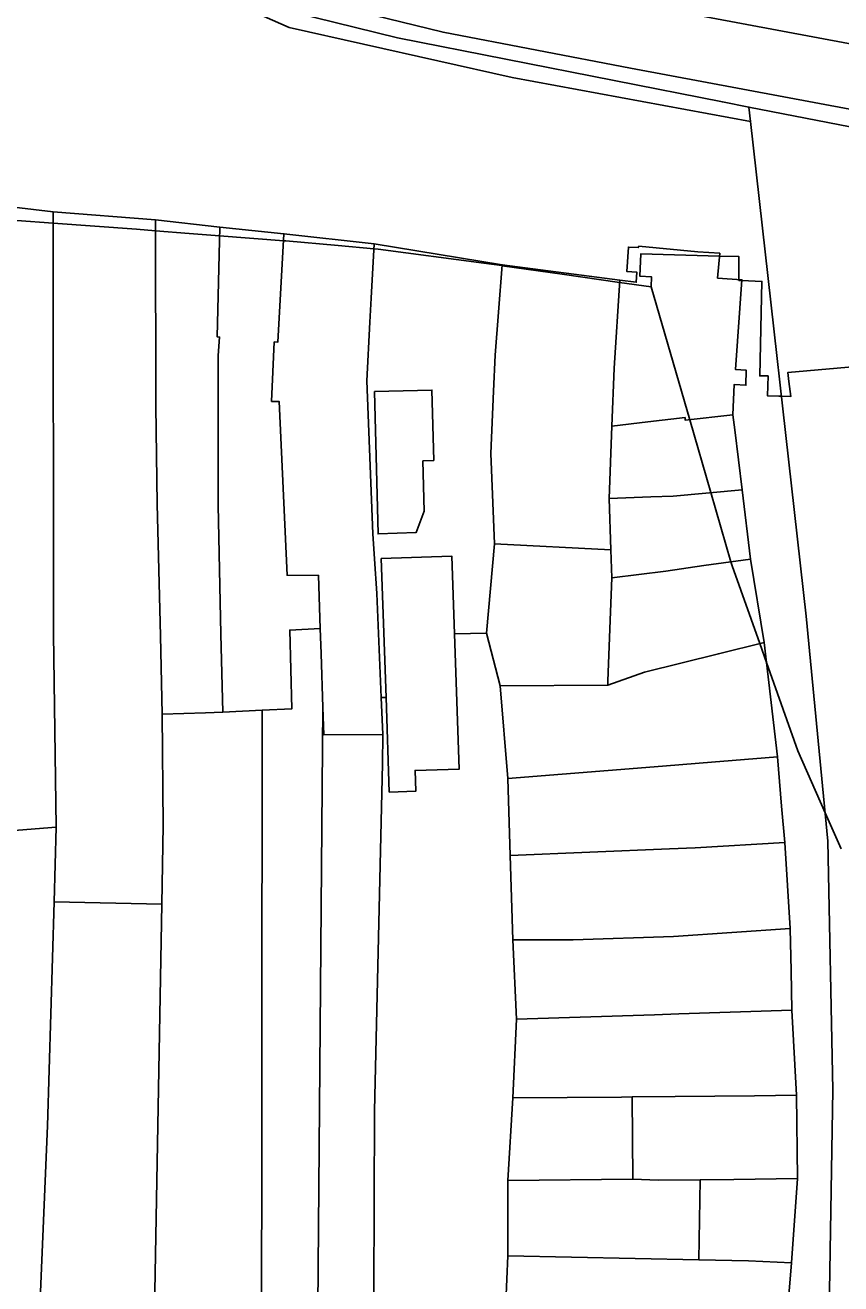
# Model space of a CAD drawing. Extents: x -521939 to -516426, y -1197857 to -1189551.
# Drawn here: x -519882.8 to -519786.6, y -1191951 to -1191802.6 of the extents above; entities that cross this region are included whole.
import ezdxf

# ---------------------------------------------------------------- set-up
doc = ezdxf.new("R2010")
doc.units = 0
for name, color, linetype in [('95590013', 7, 'Continuous'), ('95640013', 7, 'Continuous'), ('95660013', 7, 'Continuous')]:
    doc.layers.add(name, color=color, linetype=linetype)

msp = doc.modelspace()

# ---------------------------------------------------------------- linework, layer by layer
at = {"layer": '95590013'}
for points in [[(-519814.05, -1191879.94), (-519814.07, -1191880.42), (-519826.76, -1191880.51), (-519828.37, -1191874.27), (-519827.43, -1191863.74), (-519813.7, -1191864.47), (-519813.59, -1191867.77), (-519813.82, -1191873.78)], [(-519851.56, -1191873.92), (-519847.97, -1191873.72), (-519847.85, -1191876.68), (-519847.66, -1191883.04), (-519848.69, -1192005.69), (-519854.92, -1192005.9), (-519854.83, -1191883.37), (-519851.33, -1191883.21)], [(-519866.6, -1191883.82), (-519861.5, -1191883.69), (-519859.45, -1191883.59), (-519854.83, -1191883.37), (-519854.92, -1192005.9), (-519868.44, -1192006.34), (-519866.66, -1191906.25), (-519866.49, -1191896.96)], [(-519840.63, -1191889.7), (-519841.56, -1191930.61), (-519841.86, -1192005.47), (-519848.69, -1192005.69), (-519847.66, -1191883.04), (-519847.53, -1191886.29), (-519840.6, -1191886.23)], [(-519879.34, -1191905.96), (-519880.11, -1191932.38), (-519881.64, -1191967.82), (-519882.57, -1192005.19), (-519889.6, -1192004.5), (-519895.18, -1192003.27), (-519893.85, -1191963.92), (-519892.75, -1191928.55), (-519891.95, -1191898.17), (-519879.09, -1191897.17)], [(-519866.66, -1191906.25), (-519868.44, -1192006.34), (-519882.57, -1192005.19), (-519881.64, -1191967.82), (-519880.11, -1191932.38), (-519879.34, -1191905.96)], [(-519825.87, -1191938.85), (-519825.26, -1191929.08), (-519812.45, -1191928.99), (-519811.21, -1191928.98), (-519811.11, -1191938.69)], [(-519825.86, -1191947.72), (-519825.87, -1191938.85), (-519811.11, -1191938.69), (-519808.1, -1191938.8), (-519803.16, -1191938.75), (-519803.34, -1191948.18)]]:
    msp.add_lwpolyline(points, close=True, dxfattribs=at)
msp.add_lwpolyline([(-519841.86, -1192005.47), (-519841.56, -1191930.61), (-519840.63, -1191889.7), (-519840.6, -1191886.23), (-519840.78, -1191881.89), (-519840.21, -1191881.87), (-519839.83, -1191893.03), (-519836.72, -1191892.93), (-519836.78, -1191890.47), (-519831.6, -1191890.34), (-519832.14, -1191874.35), (-519828.37, -1191874.27), (-519826.76, -1191880.51), (-519825.86, -1191891.43), (-519825.57, -1191900.49), (-519825.25, -1191910.46), (-519824.83, -1191919.81), (-519825.26, -1191929.08), (-519825.87, -1191938.85), (-519825.86, -1191947.72), (-519826.22, -1191955.98)], dxfattribs=at)
at = {"layer": '95640013'}
for points in [[(-519615.32, -1191846.99), (-519686.16, -1191833.74), (-519781.44, -1191815.36), (-519797.43, -1191812.24), (-519800.55, -1191811.63), (-519838.85, -1191804.06), (-519851.18, -1191801.06), (-519861.49, -1191796.98), (-519866.29, -1191794.43), (-519869.88, -1191792.53), (-519861.07, -1191794.34), (-519853.59, -1191797.77), (-519846.51, -1191800.23), (-519833.48, -1191803.41), (-519811.4, -1191807.64), (-519771.65, -1191815.09), (-519727.78, -1191823.29), (-519639.5, -1191840.22), (-519613.17, -1191845.14)], [(-519871.03, -1191794.26), (-519851.62, -1191802.83), (-519825.34, -1191808.76), (-519797.24, -1191813.93), (-519790.69, -1191872.27), (-519788.13, -1191898.81), (-519787.55, -1191928.14), (-519788.63, -1191994.63)], [(-519851.18, -1191801.06), (-519838.85, -1191804.06), (-519800.55, -1191811.63), (-519797.43, -1191812.24), (-519797.24, -1191813.93), (-519825.34, -1191808.76), (-519851.62, -1191802.83), (-519871.03, -1191794.26)], [(-519726.2, -1191815.87), (-519810.91, -1191800.03), (-519826.9, -1191797.04), (-519838.26, -1191794.65)], [(-519846.51, -1191800.23), (-519833.48, -1191803.41)], [(-519638.32, -1191832.75), (-519726.2, -1191815.87), (-519810.91, -1191800.03)], [(-519833.48, -1191803.41), (-519811.4, -1191807.64)], [(-519811.4, -1191807.64), (-519771.65, -1191815.09), (-519727.78, -1191823.29), (-519639.5, -1191840.22)], [(-519788.63, -1191994.63), (-519787.55, -1191928.14), (-519788.13, -1191898.81), (-519790.69, -1191872.27), (-519797.24, -1191813.93), (-519797.43, -1191812.24), (-519781.44, -1191815.36), (-519781.84, -1191817.42), (-519780.13, -1191839.83), (-519777.26, -1191839.95), (-519777.39, -1191854.74), (-519777.05, -1191861.35), (-519778.81, -1191861.51), (-519778.7, -1191863.57), (-519777.4, -1191878.33), (-519777.02, -1191887.04), (-519778.91, -1191887.19), (-519778.94, -1191897.21), (-519778.67, -1191906.48), (-519777, -1191906.55), (-519777.14, -1191915.84), (-519777.42, -1191927.06), (-519777.71, -1191938.09), (-519778.22, -1191956.26)], [(-519793.24, -1191958.55), (-519792.42, -1191948.53), (-519791.7, -1191938.6), (-519791.81, -1191928.79), (-519792.35, -1191918.76), (-519792.46, -1191914.09), (-519792.58, -1191909.1), (-519793.21, -1191898.99), (-519793.57, -1191894.67), (-519794.06, -1191888.87), (-519795.65, -1191875.39), (-519797.26, -1191865.55), (-519798.21, -1191857.36), (-519799.09, -1191850.3), (-519799.31, -1191848.53), (-519799.16, -1191844.95), (-519797.78, -1191845.05), (-519797.75, -1191843.28), (-519799.02, -1191843.18), (-519798.26, -1191832.6), (-519801.12, -1191832.4), (-519800.86, -1191829.48), (-519803.44, -1191829.29), (-519810.4, -1191828.64), (-519810.47, -1191828.81), (-519811.64, -1191828.75), (-519811.81, -1191831.63), (-519810.64, -1191831.71), (-519810.72, -1191832.9), (-519812.65, -1191832.65), (-519826.51, -1191830.83), (-519841.63, -1191828.37), (-519852.26, -1191827.17), (-519859.82, -1191826.39), (-519867.4, -1191825.52), (-519879.47, -1191824.6), (-519891.77, -1191823.12)]]:
    msp.add_lwpolyline(points, dxfattribs=at)
for points in [[(-519891.95, -1191898.17), (-519891.83, -1191884.84), (-519891.81, -1191863.94), (-519891.8, -1191857.09), (-519891.79, -1191840.52), (-519891.77, -1191823.12), (-519879.47, -1191824.6), (-519879.44, -1191874.36), (-519879.09, -1191897.17)], [(-519879.34, -1191905.96), (-519879.09, -1191897.17), (-519879.44, -1191874.36), (-519879.47, -1191824.6), (-519867.4, -1191825.52), (-519867.37, -1191847.52), (-519867.2, -1191859.06), (-519866.82, -1191874.6), (-519866.6, -1191883.82), (-519866.49, -1191896.96), (-519866.66, -1191906.25)], [(-519867.2, -1191859.06), (-519867.37, -1191847.52), (-519867.4, -1191825.52), (-519859.82, -1191826.39), (-519860.13, -1191839.33), (-519859.83, -1191839.36), (-519860, -1191841.55), (-519860.02, -1191859.17), (-519859.69, -1191874.4), (-519859.45, -1191883.59), (-519861.5, -1191883.69), (-519866.6, -1191883.82), (-519866.82, -1191874.6)], [(-519853.71, -1191846.95), (-519852.83, -1191846.95), (-519851.88, -1191867.46), (-519848.17, -1191867.48), (-519847.97, -1191873.72), (-519851.56, -1191873.92), (-519851.33, -1191883.21), (-519854.83, -1191883.37), (-519859.45, -1191883.59), (-519859.69, -1191874.4), (-519860.02, -1191859.17), (-519860, -1191841.55), (-519859.83, -1191839.36), (-519860.13, -1191839.33), (-519859.82, -1191826.39), (-519852.26, -1191827.17), (-519852.98, -1191839.97), (-519853.4, -1191839.93), (-519853.56, -1191843.48)], [(-519852.83, -1191846.95), (-519853.71, -1191846.95), (-519853.56, -1191843.48), (-519853.4, -1191839.93), (-519852.98, -1191839.97), (-519852.26, -1191827.17), (-519841.63, -1191828.37), (-519841.96, -1191834.77), (-519842.14, -1191837.6), (-519842.47, -1191844.54), (-519841.77, -1191862.57), (-519841.56, -1191865.5), (-519841.29, -1191869.61), (-519840.78, -1191881.89), (-519840.6, -1191886.23), (-519847.53, -1191886.29), (-519847.66, -1191883.04), (-519847.85, -1191876.68), (-519847.97, -1191873.72), (-519848.17, -1191867.48), (-519851.88, -1191867.46)], [(-519841.56, -1191865.5), (-519841.77, -1191862.57), (-519842.47, -1191844.54), (-519842.14, -1191837.6), (-519841.96, -1191834.77), (-519841.63, -1191828.37), (-519826.51, -1191830.83), (-519826.96, -1191836.43), (-519827.36, -1191841.48), (-519827.54, -1191845.73), (-519827.85, -1191853.08), (-519827.43, -1191863.74), (-519828.37, -1191874.27), (-519832.14, -1191874.35), (-519832.45, -1191865.22), (-519840.77, -1191865.48), (-519840.21, -1191881.87), (-519840.78, -1191881.89), (-519841.29, -1191869.61)], [(-519799.31, -1191848.53), (-519804.93, -1191849.17), (-519804.96, -1191848.86), (-519809.36, -1191849.36), (-519813.6, -1191849.86), (-519813.32, -1191843.04), (-519812.65, -1191832.65), (-519810.72, -1191832.9), (-519810.64, -1191831.71), (-519811.81, -1191831.63), (-519811.64, -1191828.75), (-519810.47, -1191828.81), (-519810.4, -1191828.64), (-519803.44, -1191829.29), (-519800.86, -1191829.48), (-519801.12, -1191832.4), (-519798.26, -1191832.6), (-519799.02, -1191843.18), (-519797.75, -1191843.28), (-519797.78, -1191845.05), (-519799.16, -1191844.95)], [(-519813.7, -1191864.47), (-519827.43, -1191863.74), (-519827.85, -1191853.08), (-519827.54, -1191845.73), (-519827.36, -1191841.48), (-519826.96, -1191836.43), (-519826.51, -1191830.83), (-519812.65, -1191832.65), (-519813.32, -1191843.04), (-519813.6, -1191849.86), (-519813.9, -1191858.39)], [(-519835.73, -1191859.89), (-519835.87, -1191853.97), (-519834.59, -1191853.9), (-519834.8, -1191845.61), (-519841.57, -1191845.8), (-519841.15, -1191862.57), (-519836.68, -1191862.43)], [(-519841.15, -1191862.57), (-519841.57, -1191845.8), (-519834.8, -1191845.61), (-519834.59, -1191853.9), (-519835.87, -1191853.97), (-519835.73, -1191859.89), (-519836.68, -1191862.43)], [(-519806.37, -1191858.12), (-519809, -1191858.21), (-519813.9, -1191858.39), (-519813.6, -1191849.86), (-519809.36, -1191849.36), (-519804.96, -1191848.86), (-519804.93, -1191849.17), (-519799.31, -1191848.53), (-519799.09, -1191850.3), (-519798.21, -1191857.36)], [(-519807.24, -1191866.96), (-519813.59, -1191867.77), (-519813.7, -1191864.47), (-519813.9, -1191858.39), (-519809, -1191858.21), (-519806.37, -1191858.12), (-519798.21, -1191857.36), (-519797.26, -1191865.55), (-519802.73, -1191866.32)], [(-519839.83, -1191893.03), (-519840.21, -1191881.87), (-519840.77, -1191865.48), (-519832.45, -1191865.22), (-519832.14, -1191874.35), (-519831.6, -1191890.34), (-519836.78, -1191890.47), (-519836.72, -1191892.93)], [(-519801.03, -1191876.72), (-519809.75, -1191878.88), (-519814.07, -1191880.42), (-519814.05, -1191879.94), (-519813.82, -1191873.78), (-519813.59, -1191867.77), (-519807.24, -1191866.96), (-519802.73, -1191866.32), (-519797.26, -1191865.55), (-519795.65, -1191875.39)], [(-519807.62, -1191889.96), (-519825.86, -1191891.43), (-519826.76, -1191880.51), (-519814.07, -1191880.42), (-519809.75, -1191878.88), (-519801.03, -1191876.72), (-519795.65, -1191875.39), (-519794.06, -1191888.87), (-519803.29, -1191889.61)], [(-519825.57, -1191900.49), (-519825.86, -1191891.43), (-519807.62, -1191889.96), (-519803.29, -1191889.61), (-519794.06, -1191888.87), (-519793.57, -1191894.67), (-519793.21, -1191898.99), (-519803.75, -1191899.6), (-519806.8, -1191899.72)], [(-519825.25, -1191910.46), (-519825.57, -1191900.49), (-519806.8, -1191899.72), (-519803.75, -1191899.6), (-519793.21, -1191898.99), (-519792.58, -1191909.1), (-519806.34, -1191910.05), (-519818.14, -1191910.44)], [(-519808.55, -1191919.28), (-519824.83, -1191919.81), (-519825.25, -1191910.46), (-519818.14, -1191910.44), (-519806.34, -1191910.05), (-519792.58, -1191909.1), (-519792.46, -1191914.09), (-519792.35, -1191918.76), (-519805.71, -1191919.19)], [(-519825.26, -1191929.08), (-519824.83, -1191919.81), (-519808.55, -1191919.28), (-519805.71, -1191919.19), (-519792.35, -1191918.76), (-519791.81, -1191928.79), (-519796.78, -1191928.85), (-519806.14, -1191928.94), (-519811.21, -1191928.98), (-519812.45, -1191928.99)], [(-519799.21, -1191938.71), (-519803.16, -1191938.75), (-519808.1, -1191938.8), (-519811.11, -1191938.69), (-519811.21, -1191928.98), (-519806.14, -1191928.94), (-519796.78, -1191928.85), (-519791.81, -1191928.79), (-519791.7, -1191938.6)], [(-519792.42, -1191948.53), (-519797.47, -1191948.33), (-519803.34, -1191948.18), (-519803.16, -1191938.75), (-519799.21, -1191938.71), (-519791.7, -1191938.6)], [(-519792.42, -1191948.53), (-519793.24, -1191958.55), (-519798.22, -1191958.16), (-519809.34, -1191957.29), (-519826.22, -1191955.98), (-519825.86, -1191947.72), (-519803.34, -1191948.18), (-519797.47, -1191948.33)]]:
    msp.add_lwpolyline(points, close=True, dxfattribs=at)
at = {"layer": '95660013'}
for points in [[(-519778.97, -1191842.33), (-519792.85, -1191843.54), (-519792.72, -1191844.6), (-519792.49, -1191846.38), (-519793.6, -1191846.35), (-519793.9, -1191846.34), (-519795.22, -1191846.3), (-519795.19, -1191845.1), (-519795.17, -1191843.95), (-519796.16, -1191843.95), (-519795.9, -1191832.8), (-519798.27, -1191832.69), (-519798.6, -1191832.68), (-519798.6, -1191832.58), (-519798.6, -1191829.86), (-519800.89, -1191829.8), (-519810.16, -1191829.54), (-519810.28, -1191832.18), (-519808.9, -1191832.27), (-519808.95, -1191833.45), (-519812.67, -1191832.92), (-519819.44, -1191831.96), (-519826.52, -1191830.94), (-519826.58, -1191830.93), (-519828.67, -1191830.65), (-519841.16, -1191828.98), (-519841.66, -1191828.94), (-519845.85, -1191828.57), (-519852.03, -1191828.02), (-519852.25, -1191828), (-519859.84, -1191827.41), (-519863.44, -1191827.13), (-519867.4, -1191826.82), (-519869.64, -1191826.64), (-519879.47, -1191825.92), (-519888.05, -1191825.3)], [(-519786.57, -1191899.73), (-519788.45, -1191895.46), (-519791.67, -1191888.17), (-519795.37, -1191877.74), (-519796.16, -1191875.52), (-519799.42, -1191866.34), (-519799.55, -1191865.87), (-519801.92, -1191857.71), (-519804.41, -1191849.11), (-519808.95, -1191833.45), (-519812.67, -1191832.92), (-519819.44, -1191831.96), (-519826.52, -1191830.94), (-519826.58, -1191830.93), (-519828.67, -1191830.65), (-519841.16, -1191828.98), (-519841.66, -1191828.94), (-519845.85, -1191828.57), (-519852.03, -1191828.02), (-519852.25, -1191828), (-519859.84, -1191827.41), (-519863.44, -1191827.13), (-519867.4, -1191826.82), (-519869.64, -1191826.64), (-519879.47, -1191825.92), (-519888.05, -1191825.3)], [(-519786.57, -1191899.73), (-519788.45, -1191895.46), (-519791.67, -1191888.17), (-519795.37, -1191877.74), (-519796.16, -1191875.52), (-519799.42, -1191866.34), (-519799.55, -1191865.87), (-519801.92, -1191857.71), (-519804.41, -1191849.11), (-519808.95, -1191833.45), (-519808.9, -1191832.27), (-519810.28, -1191832.18), (-519810.16, -1191829.54), (-519800.89, -1191829.8), (-519798.6, -1191829.86), (-519798.6, -1191832.58), (-519798.6, -1191832.68), (-519798.27, -1191832.69), (-519795.9, -1191832.8), (-519796.16, -1191843.95), (-519795.17, -1191843.95), (-519795.19, -1191845.1), (-519795.22, -1191846.3), (-519793.9, -1191846.34), (-519793.6, -1191846.35), (-519792.49, -1191846.38), (-519792.72, -1191844.6), (-519792.85, -1191843.54), (-519778.97, -1191842.33)]]:
    msp.add_lwpolyline(points, dxfattribs=at)

doc.saveas('drawing.dxf')
